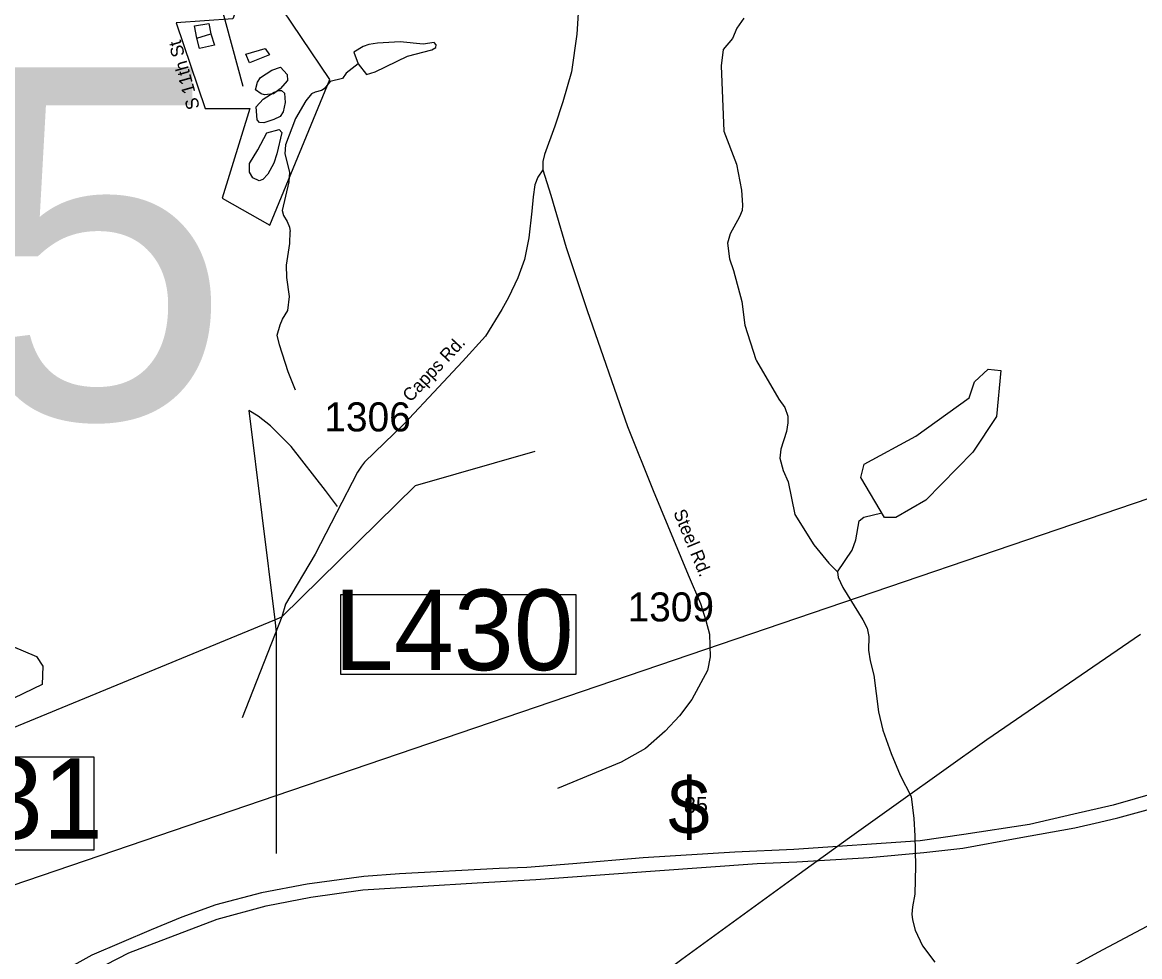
# Model space of a CAD drawing. Extents: x 1268485 to 1426702, y 514839 to 616766.
# Drawn here: x 1317465 to 1323145, y 557393 to 562145 of the extents above; entities that cross this region are included whole.
import ezdxf

# ---------------------------------------------------------------- set-up
doc = ezdxf.new("R2010")
doc.units = 0
for name, color, linetype in [('Old_Level_10', 7, 'Continuous'), ('Old_Level_11', 7, 'Continuous'), ('Old_Level_27', 7, 'Continuous'), ('Old_Level_3', 7, 'Continuous'), ('Old_Level_31', 7, 'Continuous'), ('Old_Level_32', 7, 'Continuous'), ('Old_Level_48', 7, 'Continuous'), ('Old_Level_49', 7, 'Continuous'), ('Old_Level_5', 7, 'Continuous'), ('Old_Level_56', 7, 'Continuous'), ('Old_Level_60', 7, 'Continuous'), ('Old_Level_62', 7, 'Continuous'), ('Old_Level_8', 7, 'Continuous')]:
    doc.layers.add(name, color=color, linetype=linetype)

msp = doc.modelspace()

# ---------------------------------------------------------------- linework, layer by layer
at = {"layer": 'Old_Level_27'}
for points in [[(1323345.796, 558260.766), (1323009.407, 558163.805), (1322810.56, 558117.824), (1322584.793, 558065.572), (1322251.113, 558013.867), (1322029.674, 557982.013), (1321386.557, 557938.376), (1321086.886, 557923.904), (1320621.478, 557896.167), (1320264.2, 557864.929), (1320029.809, 557846.936), (1319889.224, 557841.011), (1319382.272, 557814.95), (1319201.456, 557800.956), (1318912.459, 557761.971), (1318681.674, 557716.99), (1318449.344, 557657.015), (1318275.741, 557594.04), (1318120.468, 557530.386), (1317818.292, 557400.12), (1317662.719, 557314.155)], [(1317716.293, 557264.176), (1318006.716, 557412.428), (1318455.058, 557584.529), (1318704.341, 557651.017), (1318931.004, 557695.999), (1319195.274, 557732.984), (1319500.755, 557750.976), (1319776.357, 557767.969), (1320074.627, 557784.962), (1320682.497, 557828.943), (1321200.049, 557867.51), (1321401.639, 557874.925), (1321769.359, 557897.443), (1322047.115, 557922.905), (1322245.962, 557944.895), (1322521.912, 557996.056), (1322815.711, 558047.853), (1322939.768, 558077.412), (1323033.103, 558099.832), (1323362.796, 558189.795)]]:
    msp.add_lwpolyline(points, dxfattribs=at)
at = {"layer": 'Old_Level_31'}
for p, q in [((1321190.074, 557866.078), (1321190.074, 557866.078)), ((1318295.909, 557598.996), (1318295.909, 557598.996)), ((1318003.912, 557410.557), (1318003.912, 557410.557))]:
    msp.add_line(p, q, dxfattribs=at)
for points in [[(1319084.583, 559235.233), (1320278.046, 559235.233), (1320278.046, 558827.664), (1319084.583, 558827.664), (1319084.583, 559235.233)], [(1316716.112, 558410.244), (1317827.877, 558410.244), (1317827.877, 557934.672), (1316716.112, 557934.672), (1316716.112, 558410.244)]]:
    msp.add_lwpolyline(points, dxfattribs=at)
at = {"layer": 'Old_Level_32'}
for points in [[(1320892.063, 565112.061), (1320843.043, 564897.255), (1320710.62, 564393.273), (1320624.163, 564035.035), (1320450.873, 563357.928), (1320354.523, 562967.217), (1320325.787, 562792.834), (1320310.573, 562684.585), (1320310.573, 562518.829), (1320283.527, 562085.326), (1320256.482, 561893.014), (1320212.532, 561740.282), (1320171.668, 561618.146), (1320119.563, 561472.705), (1320111.11, 561437.186), (1320111.11, 561395.915)], [(1320111.11, 561395.915), (1320085.755, 561358.705), (1320070.542, 561319.464), (1320062.091, 561258.575), (1320055.329, 561184.153), (1320040.115, 561048.841), (1320018.14, 560938.902), (1319984.334, 560845.874), (1319937.004, 560746.083), (1319903.196, 560685.192), (1319818.672, 560549.884), (1319702.037, 560419.647), (1319580.331, 560289.409), (1319406.224, 560103.355), (1319205.07, 559907.83), (1319189.857, 559887.533), (1319169.573, 559857.089), (1319061.39, 559650.738), (1318953.207, 559440.159), (1318802.214, 559186.685), (1318784.683, 559121.005), (1318583.235, 558607.97)], [(1320111.11, 561395.915), (1320151.679, 561265.678), (1320229.436, 561000.13), (1320335.856, 560679.785), (1320540.464, 560089.823), (1320672.312, 559763.385), (1320849.041, 559335.208), (1320912.346, 559190.003), (1320939.392, 559103.743), (1320957.986, 559032.704), (1320961.367, 558917.689), (1320947.843, 558848.342), (1320868.267, 558700.31), (1320806.172, 558617.718), (1320732.357, 558539.363), (1320633.434, 558451.712), (1320508.347, 558382.365), (1320185.37, 558248.394)]]:
    msp.add_lwpolyline(points, dxfattribs=at)
at = {"layer": 'Old_Level_48'}
for points in [[(1318757.959, 562454.556), (1318616.893, 562378.06), (1318535.488, 562163.096), (1318246.648, 562143.537), (1318394.326, 561706.729), (1318622.358, 561706.729), (1318481.195, 561250.361), (1318722.693, 561112.959)], [(1318722.693, 561112.959), (1319028.336, 561854.367), (1318740.326, 562283.914), (1318757.959, 562454.556)]]:
    msp.add_lwpolyline(points, dxfattribs=at)
at = {"layer": 'Old_Level_49'}
for points in [[(1318757.959, 562454.556), (1318616.893, 562378.06), (1318535.488, 562163.096), (1318246.648, 562143.537), (1318394.326, 561706.729), (1318622.358, 561706.729), (1318481.195, 561250.361), (1318722.693, 561112.959)], [(1318722.693, 561112.959), (1319028.336, 561854.367), (1318740.326, 562283.914), (1318757.959, 562454.556)]]:
    msp.add_lwpolyline(points, dxfattribs=at)
at = {"layer": 'Old_Level_56'}
for p, q in [((1318755.469, 558212.828), (1325099.527, 560374.864)), ((1316024.969, 557983.893), (1318747.868, 559105.836)), ((1315612.049, 557141.559), (1318755.469, 558212.828)), ((1318755.469, 558212.828), (1318755.469, 557917.836))]:
    msp.add_line(p, q, dxfattribs=at)
for points in [[(1319066.461, 559682.875), (1319005.948, 559764.273), (1318830.974, 559988.501), (1318727.423, 560092.834), (1318664.592, 560142.521), (1318616.596, 560170.275), (1318747.868, 559105.836)], [(1318747.868, 559105.836), (1318784.683, 559121.005), (1319462.96, 559790.038), (1320071.552, 559965.081)], [(1318747.868, 559105.836), (1318755.469, 559044.201), (1318755.469, 558212.828)], [(1318897.6, 555806.507), (1319057.069, 555944.969), (1319136.683, 556013.202), (1319568.037, 556407.324), (1319698.981, 556530.352), (1319860.447, 556678.579), (1320290.274, 556996.894), (1320493.664, 557140.276), (1320817.474, 557380.884), (1321413.919, 557815.106), (1321670.356, 557999.241), (1321930.834, 558185.296), (1322368.342, 558497.453), (1323149.329, 559033.415)], [(1319530.229, 555553.665), (1319672.047, 555630.452), (1319929.438, 555772.547), (1320492.785, 556073.57), (1320904.276, 556296.207), (1321307.848, 556523.005), (1321711.093, 556743.606), (1322112.825, 556978.445), (1322529.997, 557194.966), (1322933.443, 557415.562), (1323344.853, 557634.199)]]:
    msp.add_lwpolyline(points, dxfattribs=at)
at = {"layer": 'Old_Level_60'}
for points in [[(1321847.75, 559627.634), (1321726.77, 559830.277), (1321744.814, 559898.815), (1322006.768, 560041.275), (1322278.77, 560236.023), (1322305.837, 560317.583), (1322373.812, 560381.867), (1322439.838, 560373.921), (1322417.795, 560141.341), (1322296.815, 559959.972), (1322057.826, 559715.293), (1321905.78, 559626.455), (1321847.75, 559627.634)], [(1317168.77, 558503.948), (1316968.741, 558517.841), (1316895.743, 558601.297), (1316906.713, 558702.9), (1316984.735, 558826.085), (1316978.686, 558934.507), (1316945.775, 558967.93), (1316908.763, 559152.528), (1316837.713, 559327.95), (1316898.716, 559435.039), (1317056.709, 559405.562), (1317161.695, 559278.687), (1317168.77, 559219.529), (1317273.756, 559076.249), (1317412.782, 558971.724), (1317536.735, 558919.948), (1317568.724, 558870.069), (1317566.776, 558778.205), (1317372.694, 558683.626), (1317353.727, 558556.032), (1317168.77, 558503.948)]]:
    msp.add_lwpolyline(points, dxfattribs=at)
at = {"layer": 'Old_Level_62'}
for p, q in [((1318473.106, 562240.202), (1318586.118, 561821.48)), ((1318352.843, 562064.883), (1318423.483, 562087.233)), ((1318601.058, 561983.067), (1318699.893, 562012.8))]:
    msp.add_line(p, q, dxfattribs=at)
for points in [[(1321132.734, 562166.333), (1321097.567, 562115.07), (1321074.397, 562063.602), (1321027.03, 562006.7), (1321017.187, 561924.884), (1321031.438, 561592.392), (1321095.517, 561424.762), (1321120.431, 561292.093), (1321126.685, 561215.967), (1321124.019, 561187.927), (1321111.306, 561156.246), (1321063.324, 561069.304), (1321050.098, 561021.578), (1321060.248, 560943.3), (1321080.856, 560882.809), (1321123.301, 560725.739), (1321138.373, 560605.322), (1321194.352, 560429.952), (1321196.3, 560423.903), (1321309.796, 560229.103), (1321340.759, 560186.401), (1321355.831, 560142.007), (1321357.061, 560107.917), (1321349.987, 560064.087), (1321319.946, 559974.736), (1321314.82, 559928.855), (1321333.377, 559866.366), (1321357.984, 559807.772), (1321392.125, 559642.859), (1321488.704, 559488.558), (1321564.574, 559394.746), (1321609.583, 559349.686)], [(1318352.843, 562064.883), (1318340.335, 562127.168), (1318412.615, 562139.573), (1318423.483, 562087.233)], [(1318423.483, 562087.233), (1318442.143, 562028.794), (1318365.761, 562012.544), (1318352.843, 562064.883)], [(1319172.231, 561933.752), (1319215.087, 561880.746), (1319259.481, 561893.716), (1319423.42, 561973.942), (1319546.143, 562005.11), (1319566.546, 562016.645), (1319568.699, 562030.588), (1319559.164, 562042.84), (1319502.877, 562034.177), (1319384.972, 562046.89), (1319270.758, 562039.508), (1319226.57, 562032.587), (1319198.375, 562023.206), (1319149.778, 561994.345), (1319172.231, 561933.752)], [(1318699.893, 562012.8), (1318721.116, 561980.248), (1318620.128, 561938.622), (1318601.058, 561983.067)], [(1319172.231, 561933.752), (1319111.228, 561887.154), (1319092.466, 561859.575), (1319030.13, 561845.016), (1318999.269, 561807.747), (1318985.018, 561798.007), (1318952.825, 561790.728), (1318934.576, 561781.193), (1318905.766, 561745.873), (1318853.785, 561656.983), (1318802.522, 561522.11), (1318799.446, 561476.178), (1318823.232, 561383.546), (1318820.156, 561333.616), (1318786.733, 561188.285), (1318792.167, 561162.193), (1318811.339, 561131.742), (1318822.72, 561103.445), (1318826.206, 561081.3)], [(1318650.947, 561801.782), (1318659.969, 561841.665), (1318676.373, 561865.297), (1318733.275, 561901.898), (1318777.669, 561916.919), (1318810.887, 561880.112), (1318812.22, 561850.123), (1318775.208, 561806.908), (1318742.502, 561781.687), (1318696.468, 561776.714), (1318678.526, 561781.174), (1318650.947, 561801.782)], [(1318652.937, 561715.731), (1318689.846, 561754.844), (1318744.697, 561789.6), (1318768.996, 561799.033), (1318782.94, 561798.725), (1318798.626, 561784.372), (1318801.599, 561738.235), (1318790.321, 561690.509), (1318775.865, 561666.877), (1318743.467, 561651.549), (1318693.127, 561634.735), (1318671.084, 561635.248), (1318659.396, 561649.499), (1318652.937, 561715.731)], [(1318708.703, 561584.222), (1318771.142, 561600.779), (1318784.88, 561584.478), (1318758.223, 561477.03), (1318743.152, 561429.356), (1318713.83, 561373.992), (1318687.275, 561346.617), (1318669.026, 561339.03), (1318637.345, 561353.794), (1318620.018, 561384.142), (1318619.096, 561428.228), (1318662.772, 561497.228), (1318708.703, 561584.222)], [(1318853.477, 560274.215), (1318815.645, 560367.154), (1318772.789, 560504.283), (1318759.974, 560554.623), (1318775.148, 560606.296), (1318787.861, 560635.977), (1318814.825, 560679.398), (1318822.617, 560751.217), (1318808.879, 560847.591), (1318808.263, 560909.671), (1318824.873, 561021.322), (1318826.206, 561081.3)], [(1321609.583, 559349.686), (1321684.016, 559460.004), (1321701.446, 559513.625), (1321719.695, 559609.282), (1321742.046, 559628.761), (1321834.002, 559650.662)], [(1321609.583, 559349.686), (1321612.761, 559321.543), (1321635.624, 559270.997), (1321737.945, 559106.546), (1321758.963, 559064.048), (1321767.883, 559021.807), (1321766.345, 558951.834), (1321775.06, 558897.546), (1321793.412, 558825.112), (1321817.095, 558638.514), (1321838.933, 558545.881), (1321882.199, 558426.798), (1321927.516, 558315.762), (1321983.187, 558208.366), (1321996.516, 558095.997), (1322002.462, 558007.825), (1322004.923, 557855.676), (1322001.54, 557711.627), (1321990.057, 557645.908), (1321987.186, 557609.921), (1321990.467, 557579.881), (1322003.283, 557527.542), (1322041.422, 557448.545), (1322103.553, 557365.141)]]:
    msp.add_lwpolyline(points, dxfattribs=at)

# ---------------------------------------------------------------- texts
at = {"layer": 'Old_Level_10'}
msp.add_text('S 11th St', height=65.6167, rotation=105.838581, dxfattribs=at).set_placement((1318368.02, 561712.031))
at = {"layer": 'Old_Level_11'}
for s, rotation, p in [('Capps Rd.', 46.939522, (1319438.674, 560210.127)), ('Steel Rd.', 292.428244, (1320773.088, 559652.886))]:
    msp.add_text(s, height=65.6167, rotation=rotation, dxfattribs=at).set_placement(p)
at = {"layer": 'Old_Level_3'}
msp.add_text('B-4575', height=1788.0542, dxfattribs=at).set_placement((1310814.839, 560129.248))
at = {"layer": 'Old_Level_31'}
for s, p in [('L430', (1319048.01, 558850.456)), ('L431', (1316654.25, 557992.637))]:
    msp.add_text(s, height=410.1042, dxfattribs=at).set_placement(p)
at = {"layer": 'Old_Level_5'}
for s, height, p in [('$', 283.158, (1320748.071, 558015.175)), ('85', 82.0208, (1320827.967, 558123.344))]:
    msp.add_text(s, height=height, dxfattribs=at).set_placement(p)
at = {"layer": 'Old_Level_8'}
for s, p in [('1306', (1319000.473, 560064.833)), ('1309', (1320541.989, 559098.254))]:
    msp.add_text(s, height=147.6375, dxfattribs=at).set_placement(p)

doc.saveas('drawing.dxf')
